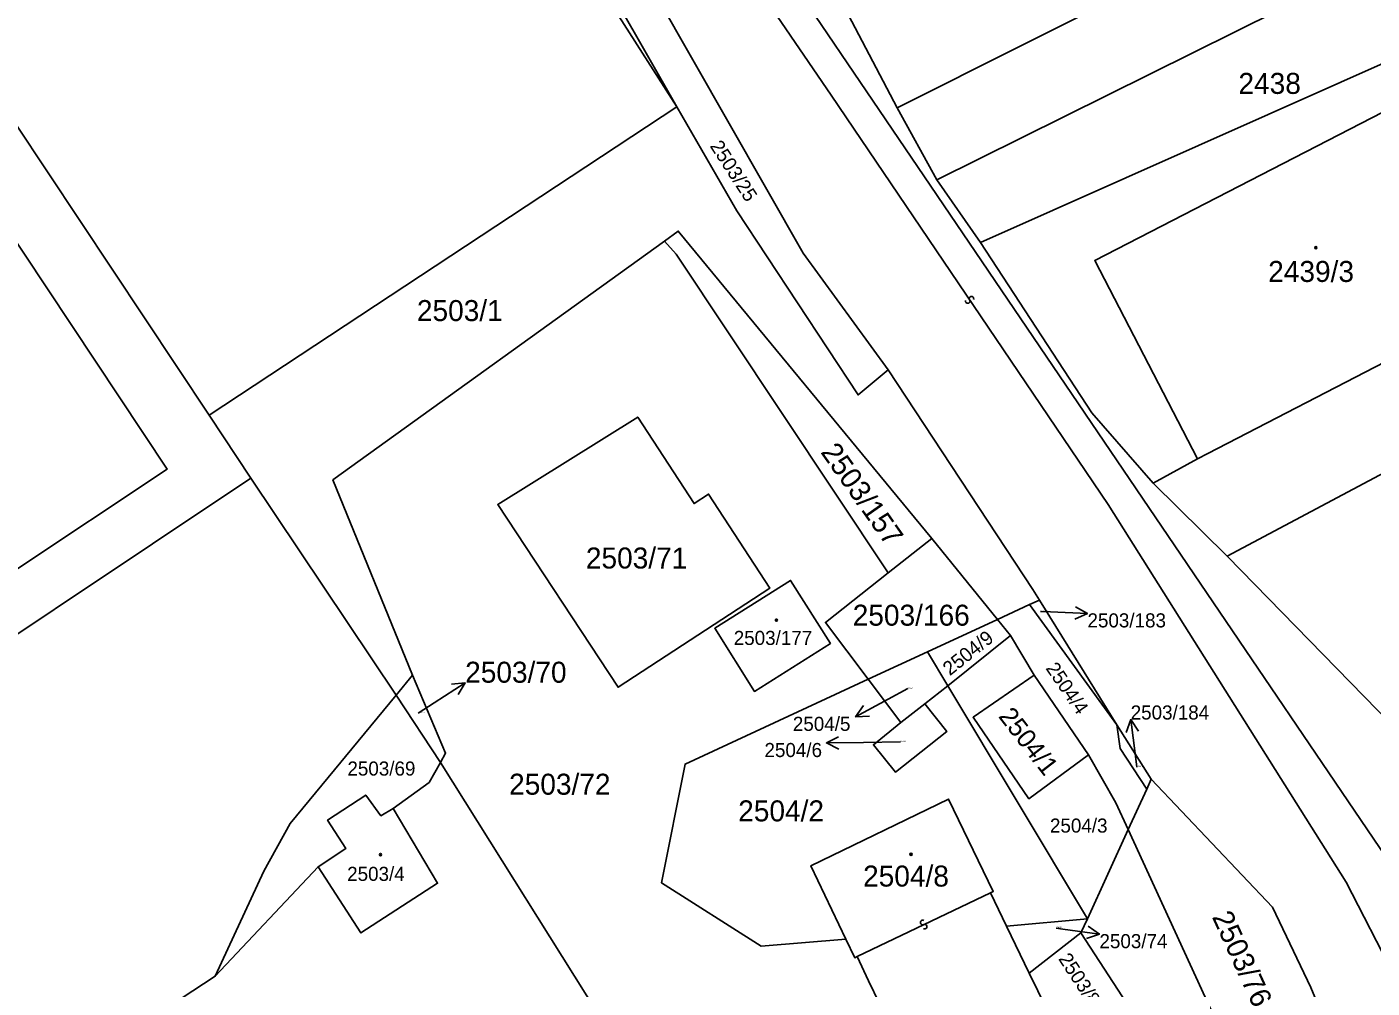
# Model space of a CAD drawing. Extents: x -596024 to -594475, y -1163820 to -1161957.
# Drawn here: x -595765.9 to -595656.9, y -1163600.7 to -1163522.9 of the extents above; entities that cross this region are included whole.
import ezdxf

# ---------------------------------------------------------------- set-up
doc = ezdxf.new("R2010")
doc.units = 0
for name, color, linetype in [('Level 1', 7, 'Continuous'), ('Level 13', 7, 'Continuous'), ('Level 3', 7, 'Continuous'), ('Level 4', 7, 'Continuous'), ('Level 5', 7, 'Continuous'), ('Level 57', 7, 'Continuous'), ('Level 60', 7, 'Continuous'), ('Vrstva 60', 7, 'Continuous')]:
    doc.layers.add(name, color=color, linetype=linetype)

msp = doc.modelspace()

# ---------------------------------------------------------------- linework, layer by layer
at = {"layer": 'Level 1'}
for points in [[(-595496.16, -1163483.36), (-595560.48, -1163511.23), (-595597.61, -1163528.03), (-595668.6, -1163565.76)], [(-595713.19, -1163529.38), (-595730.71, -1163502)], [(-595695.34, -1163529.45), (-595703.25, -1163514.37), (-595707.46, -1163507.7), (-595711.26, -1163502.22)], [(-595751.09, -1163554.35), (-595782.54, -1163507.01)], [(-595654.45, -1163508.92), (-595695.34, -1163529.45)], [(-595708.22, -1163512.77), (-595655.71, -1163590.18), (-595642.77, -1163625.97), (-595617.44, -1163712.88), (-595611.01, -1163731.26)], [(-595719.03, -1163515.8), (-595717.91, -1163515.04), (-595702.96, -1163541.21), (-595696.07, -1163550.68)], [(-595650.66, -1163514.69), (-595692.13, -1163535.28)], [(-595713.19, -1163529.38), (-595720.4, -1163516.73), (-595719.03, -1163515.8)], [(-595647.64, -1163522.14), (-595688.61, -1163540.36)], [(-595790.35, -1163531.98), (-595777.81, -1163523.65), (-595754.49, -1163558.71), (-595767.01, -1163567.03)], [(-595671.02, -1163557.89), (-595679.34, -1163541.81), (-595652.37, -1163527.94), (-595648.28, -1163535.89)], [(-595713.19, -1163529.38), (-595751.09, -1163554.35)], [(-595713.19, -1163529.38), (-595708.35, -1163537.8), (-595698.51, -1163552.7), (-595696.07, -1163550.68)], [(-595695.34, -1163529.45), (-595692.13, -1163535.28)], [(-595692.13, -1163535.28), (-595688.61, -1163540.36)], [(-595734.61, -1163575.4), (-595741.07, -1163559.59), (-595714.2, -1163540.24)], [(-595692.53, -1163564.34), (-595713.08, -1163539.43), (-595714.2, -1163540.24)], [(-595714.2, -1163540.24), (-595713.26, -1163541.29), (-595696.08, -1163567.12)], [(-595674.6, -1163559.84), (-595679.58, -1163554.15), (-595688.61, -1163540.36)], [(-595671.02, -1163557.89), (-595670.18, -1163557.44), (-595639.87, -1163541.78)], [(-595696.07, -1163550.68), (-595684.37, -1163568.45), (-595683.83, -1163569.32)], [(-595747.71, -1163559.45), (-595751.09, -1163554.35)], [(-595717.96, -1163576.38), (-595705.66, -1163568.35), (-595710.63, -1163560.73), (-595711.8, -1163561.5), (-595716.37, -1163554.5), (-595727.71, -1163561.57), (-595717.96, -1163576.38)], [(-595674.6, -1163559.84), (-595671.02, -1163557.89)], [(-595747.71, -1163559.45), (-595779.54, -1163580.65), (-595794.81, -1163590.75), (-595884.83, -1163650.71), (-595898.68, -1163630.68)], [(-595735.95, -1163577.02), (-595747.71, -1163559.45)], [(-595674.6, -1163559.84), (-595668.6, -1163565.76)], [(-595692.53, -1163564.34), (-595696.08, -1163567.12)], [(-595692.53, -1163564.34), (-595687.23, -1163570.88)], [(-595655.31, -1163579.38), (-595668.6, -1163565.76)], [(-595696.08, -1163567.12), (-595701.16, -1163571.13), (-595697.69, -1163575.73)], [(-595710.13, -1163571.6), (-595703.98, -1163567.72), (-595700.76, -1163572.82), (-595706.91, -1163576.71), (-595710.13, -1163571.6)], [(-595684.62, -1163569.68), (-595687.23, -1163570.88)], [(-595684.62, -1163569.68), (-595683.83, -1163569.32)], [(-595677.55, -1163579.43), (-595684.62, -1163569.68)], [(-595683.83, -1163569.32), (-595677.55, -1163579.43)], [(-595687.23, -1163570.88), (-595692.89, -1163573.51)], [(-595687.23, -1163570.88), (-595686.16, -1163572.19)], [(-595686.16, -1163572.19), (-595691.25, -1163576.25)], [(-595686.16, -1163572.19), (-595684.26, -1163575.4)], [(-595692.89, -1163573.51), (-595697.69, -1163575.73)], [(-595691.25, -1163576.25), (-595692.89, -1163573.51)], [(-595734.61, -1163575.4), (-595735.95, -1163577.02)], [(-595734.61, -1163575.4), (-595731.93, -1163581.71), (-595732.35, -1163582.47)], [(-595699.5, -1163596.77), (-595706.37, -1163597.35), (-595714.43, -1163592.23), (-595712.53, -1163582.6), (-595697.69, -1163575.73)], [(-595695.05, -1163579.23), (-595697.69, -1163575.73)], [(-595691.25, -1163576.25), (-595693.1, -1163577.72)], [(-595679.94, -1163595.12), (-595691.25, -1163576.25)], [(-595679.85, -1163581.85), (-595684.68, -1163585.41), (-595689.2, -1163578.81), (-595684.26, -1163575.4)], [(-595679.85, -1163581.85), (-595684.26, -1163575.4)], [(-595750.6, -1163599.77), (-595746.66, -1163591.26), (-595744.53, -1163587.42), (-595735.95, -1163577.02)], [(-595735.95, -1163577.02), (-595732.35, -1163582.47)], [(-595695.05, -1163579.23), (-595697.27, -1163581.04), (-595695.48, -1163583.26), (-595691.32, -1163579.95), (-595693.1, -1163577.72)], [(-595693.1, -1163577.72), (-595695.05, -1163579.23)], [(-595677.55, -1163579.43), (-595677.29, -1163581.34), (-595675.13, -1163584.63)], [(-595677.55, -1163579.43), (-595674.76, -1163583.83)], [(-595732.35, -1163582.47), (-595733.27, -1163584.1), (-595736.18, -1163586.19)], [(-595732.35, -1163582.47), (-595718.5, -1163604.56), (-595717.89, -1163616.66)], [(-595679.85, -1163581.85), (-595677.62, -1163585.73), (-595676.63, -1163587.9)], [(-595674.76, -1163583.83), (-595675.13, -1163584.63)], [(-595674.76, -1163583.83), (-595664.94, -1163594.2), (-595661.84, -1163600.69), (-595658.98, -1163607.58)], [(-595675.13, -1163584.63), (-595676.63, -1163587.9)], [(-595736.18, -1163586.19), (-595737.18, -1163586.78), (-595738.4, -1163585.11), (-595741.5, -1163587.13), (-595740.01, -1163589.43), (-595742.27, -1163590.91)], [(-595699.5, -1163596.77), (-595702.34, -1163590.83), (-595691.18, -1163585.44), (-595687.57, -1163592.91), (-595687.8, -1163593.02)], [(-595742.27, -1163590.91), (-595738.79, -1163596.27), (-595732.59, -1163592.25), (-595736.18, -1163586.19)], [(-595676.63, -1163587.9), (-595679.94, -1163595.12)], [(-595666.6, -1163609.76), (-595676.63, -1163587.9)], [(-595742.27, -1163590.91), (-595750.6, -1163599.77)], [(-595687.8, -1163593.02), (-595686.5, -1163595.72)], [(-595679.94, -1163595.12), (-595686.5, -1163595.72)], [(-595684.65, -1163599.52), (-595686.5, -1163595.72)], [(-595679.94, -1163595.12), (-595680.47, -1163596.27)], [(-595698.6, -1163598.19), (-595698.78, -1163598.28), (-595699.5, -1163596.77)], [(-595684.65, -1163599.52), (-595680.47, -1163596.27)], [(-595680.47, -1163596.27), (-595676.33, -1163602.6), (-595678.73, -1163604.09)], [(-595698.6, -1163598.19), (-595697.67, -1163600.15), (-595694.99, -1163605.67)], [(-595750.6, -1163599.77), (-595806.04, -1163636.18)], [(-595678.73, -1163604.09), (-595678.86, -1163603.85), (-595681.83, -1163605.32), (-595684.65, -1163599.52)]]:
    msp.add_lwpolyline(points, dxfattribs=at)
at = {"layer": 'Level 13'}
for centre, start, end in [((-595689.33, -1163544.9), 341.2689, 213.8589), ((-595689.63, -1163545.1), 161.4834, 33.5814), ((-595693.28, -1163595.43), 62.9533, 295.0513), ((-595693.12, -1163595.77), 242.7389, 115.3289)]:
    msp.add_arc(centre, 0.184, start, end, dxfattribs=at)
at = {"layer": 'Level 3'}
for points in [[(-595612.37, -1163731.72), (-595619.77, -1163713.62), (-595631.2, -1163672.88), (-595641.59, -1163636.8), (-595651.14, -1163607.39), (-595658.98, -1163592.16), (-595678.25, -1163561.58), (-595700.71, -1163528.42), (-595708.38, -1163517.14), (-595734.07, -1163478.47), (-595762.79, -1163435.41), (-595779.31, -1163410.2), (-595795.95, -1163386.05), (-595807.44, -1163369.67), (-595819.92, -1163353.97), (-595827.97, -1163346.08), (-595857.05, -1163323.13), (-595889.6, -1163298.16)], [(-595698.6, -1163598.19), (-595687.8, -1163593.02)]]:
    msp.add_lwpolyline(points, dxfattribs=at)
at = {"layer": 'Level 5'}
for centre, radius in [((-595661.43, -1163540.78), 0.09), ((-595661.43, -1163540.78), 0.0521), ((-595705.13, -1163570.94), 0.09), ((-595705.13, -1163570.94), 0.0521), ((-595737.21, -1163589.93), 0.09), ((-595737.21, -1163589.93), 0.0521), ((-595694.22, -1163589.9), 0.09), ((-595694.22, -1163589.9), 0.0521)]:
    msp.add_circle(centre, radius, dxfattribs=at)
at = {"layer": 'Level 57'}
for p, q in [((-595683.73, -1163570.24), (-595682.93, -1163570.27)), ((-595682.93, -1163570.27), (-595679.93, -1163570.39)), ((-595732.87, -1163577.64), (-595730.35, -1163576.01)), ((-595696.08, -1163577.34), (-595698.72, -1163578.77)), ((-595694.48, -1163576.48), (-595696.08, -1163577.34)), ((-595734.15, -1163578.47), (-595732.87, -1163577.64)), ((-595676.04, -1163581.97), (-595676.43, -1163578.99)), ((-595698.08, -1163580.84), (-595701.08, -1163580.89)), ((-595695.07, -1163580.8), (-595698.08, -1163580.84)), ((-595675.93, -1163582.84), (-595676.04, -1163581.97)), ((-595682.47, -1163595.88), (-595681.93, -1163595.96)), ((-595681.93, -1163595.96), (-595678.96, -1163596.37))]:
    msp.add_line(p, q, dxfattribs=at)
for points in [[(-595680.91, -1163569.85), (-595679.93, -1163570.39), (-595680.95, -1163570.85)], [(-595731.46, -1163576.13), (-595730.35, -1163576.01), (-595730.92, -1163576.97)], [(-595697.6, -1163578.73), (-595698.72, -1163578.77), (-595698.08, -1163577.85)], [(-595676.8, -1163580.05), (-595676.43, -1163578.99), (-595675.81, -1163579.92)], [(-595700.07, -1163581.38), (-595701.08, -1163580.89), (-595700.09, -1163580.38)], [(-595679.88, -1163595.74), (-595678.96, -1163596.37), (-595680.02, -1163596.73)]]:
    msp.add_lwpolyline(points, dxfattribs=at)
at = {"layer": 'Level 60'}
for points in [[(-595642.77, -1163625.97), (-595655.71, -1163590.18), (-595708.22, -1163512.77), (-595707.54, -1163512.48), (-595713.69, -1163498.9), (-595720.66, -1163488.15), (-595723.4, -1163485.95), (-595724.68, -1163487.62), (-595722.33, -1163489.62), (-595715.62, -1163499.59), (-595712.63, -1163506.27), (-595748.68, -1163453.13), (-595760.44, -1163435.47), (-595794.72, -1163385.2)], [(-595794.72, -1163385.2), (-595760.44, -1163435.47), (-595748.68, -1163453.13), (-595712.63, -1163506.27), (-595709.48, -1163513.31), (-595708.22, -1163512.77), (-595655.71, -1163590.18), (-595642.77, -1163625.97)], [(-595658.98, -1163607.58), (-595661.84, -1163600.69), (-595664.94, -1163594.2), (-595674.76, -1163583.83), (-595677.55, -1163579.43), (-595683.83, -1163569.32), (-595684.37, -1163568.45), (-595696.07, -1163550.68), (-595702.96, -1163541.21), (-595717.91, -1163515.04), (-595719.03, -1163515.8), (-595734.15, -1163493.13), (-595739.66, -1163484.87), (-595769.55, -1163440.05)], [(-595703.25, -1163514.37), (-595695.34, -1163529.45), (-595692.13, -1163535.28), (-595688.61, -1163540.36), (-595679.58, -1163554.15), (-595674.6, -1163559.84), (-595668.6, -1163565.76), (-595655.31, -1163579.38), (-595653.11, -1163583.09), (-595652.37, -1163585.53), (-595640.37, -1163625.85)]]:
    msp.add_lwpolyline(points, dxfattribs=at)
for points in [[(-595505.84, -1163456.66), (-595500.96, -1163470.15), (-595566.74, -1163498.75), (-595599.4, -1163514.43), (-595648.28, -1163535.89), (-595652.37, -1163527.94), (-595679.34, -1163541.81), (-595671.02, -1163557.89), (-595674.6, -1163559.84), (-595679.58, -1163554.15), (-595688.61, -1163540.36), (-595647.64, -1163522.14), (-595640.25, -1163518.88), (-595635.14, -1163516.62), (-595633.97, -1163515.96), (-595572.51, -1163488.43), (-595507.26, -1163454.33)], [(-595800.28, -1163589.15), (-595809.58, -1163575.23), (-595882.06, -1163623.58), (-595864.36, -1163602.49), (-595877.42, -1163591.6), (-595898.68, -1163630.68), (-595941.75, -1163568.24), (-595936.35, -1163564.52), (-595917.02, -1163551.71), (-595882.58, -1163528.73), (-595847.14, -1163505.05), (-595844.73, -1163503.41), (-595820.11, -1163487.1), (-595803.59, -1163476.01), (-595782.54, -1163507.01), (-595751.09, -1163554.35), (-595747.71, -1163559.45), (-595779.54, -1163580.65), (-595794.81, -1163590.75), (-595884.83, -1163650.71), (-595898.68, -1163630.68), (-595893.42, -1163637.11), (-595886.1, -1163628.4), (-595877.77, -1163640.84)], [(-595695.34, -1163529.45), (-595703.25, -1163514.37), (-595707.46, -1163507.7), (-595711.26, -1163502.22), (-595654.39, -1163478.83), (-595647.18, -1163475.96), (-595645.42, -1163480.34), (-595650.59, -1163482.45), (-595647.58, -1163489.82), (-595644.13, -1163498.29), (-595648.23, -1163500), (-595648.48, -1163499.47), (-595651.55, -1163500.91), (-595651.23, -1163501.59), (-595656.62, -1163504.12), (-595654.45, -1163508.92)], [(-595496.16, -1163483.36), (-595560.48, -1163511.23), (-595597.61, -1163528.03), (-595668.6, -1163565.76), (-595674.6, -1163559.84), (-595671.02, -1163557.89), (-595670.18, -1163557.44), (-595639.87, -1163541.78), (-595623.55, -1163533.35), (-595622.93, -1163534.52), (-595599.71, -1163523.94), (-595498.35, -1163477.79)], [(-595782.54, -1163507.01), (-595767.99, -1163498.15), (-595744.13, -1163483.61), (-595740.92, -1163487.73), (-595740.48, -1163486.73), (-595736.26, -1163493.33), (-595730.71, -1163502), (-595713.19, -1163529.38), (-595751.09, -1163554.35)], [(-595644, -1163565.13), (-595633.16, -1163561.82), (-595632.29, -1163564.88), (-595624.92, -1163562.88), (-595629.56, -1163565.02), (-595647.5, -1163575.17), (-595655.31, -1163579.38), (-595668.6, -1163565.76), (-595597.61, -1163528.03), (-595560.48, -1163511.23), (-595496.16, -1163483.36), (-595491.35, -1163495.86), (-595489.45, -1163500.16), (-595551.08, -1163530.46), (-595592.69, -1163548.56), (-595597.76, -1163550.76), (-595613.39, -1163557.56), (-595616.43, -1163558.96), (-595617.54, -1163554.71), (-595630.57, -1163558.43), (-595631.31, -1163556.01), (-595645.45, -1163560.32)], [(-595720.4, -1163516.73), (-595713.19, -1163529.38), (-595730.71, -1163502), (-595719.03, -1163515.8)], [(-595692.13, -1163535.28), (-595695.34, -1163529.45), (-595654.45, -1163508.92), (-595654.03, -1163509.86), (-595652.84, -1163509.31), (-595650.66, -1163514.69)], [(-595713.19, -1163529.38), (-595720.4, -1163516.73), (-595719.03, -1163515.8), (-595717.91, -1163515.04), (-595702.96, -1163541.21), (-595696.07, -1163550.68), (-595698.51, -1163552.7), (-595708.35, -1163537.8)], [(-595688.61, -1163540.36), (-595692.13, -1163535.28), (-595650.66, -1163514.69), (-595647.64, -1163522.14)], [(-595791.85, -1163533.09), (-595768.49, -1163567.99), (-595767.01, -1163567.03), (-595754.49, -1163558.71), (-595777.81, -1163523.65), (-595790.35, -1163531.98)], [(-595768.49, -1163567.99), (-595791.85, -1163533.09), (-595790.35, -1163531.98), (-595777.81, -1163523.65), (-595754.49, -1163558.71), (-595767.01, -1163567.03)], [(-595671.02, -1163557.89), (-595679.34, -1163541.81), (-595652.37, -1163527.94), (-595648.28, -1163535.89), (-595646.88, -1163538.63), (-595642.54, -1163536.39), (-595641.33, -1163538.83), (-595639.87, -1163541.78), (-595670.18, -1163557.44)], [(-595741.07, -1163559.59), (-595734.61, -1163575.4), (-595735.95, -1163577.02), (-595747.71, -1163559.45), (-595751.09, -1163554.35), (-595713.19, -1163529.38), (-595708.35, -1163537.8), (-595698.51, -1163552.7), (-595696.07, -1163550.68), (-595684.37, -1163568.45), (-595683.83, -1163569.32), (-595684.62, -1163569.68), (-595687.23, -1163570.88), (-595692.53, -1163564.34), (-595713.08, -1163539.43), (-595714.2, -1163540.24)], [(-595714.43, -1163592.23), (-595706.37, -1163597.35), (-595699.5, -1163596.77), (-595698.78, -1163598.28), (-595698.6, -1163598.19), (-595697.67, -1163600.15), (-595694.99, -1163605.67), (-595707.37, -1163613.03), (-595717.89, -1163616.66), (-595718.5, -1163604.56), (-595732.35, -1163582.47), (-595731.93, -1163581.71), (-595734.61, -1163575.4), (-595741.07, -1163559.59), (-595714.2, -1163540.24), (-595713.26, -1163541.29), (-595696.08, -1163567.12), (-595701.16, -1163571.13), (-595697.69, -1163575.73), (-595712.53, -1163582.6)], [(-595713.08, -1163539.43), (-595692.53, -1163564.34), (-595696.08, -1163567.12), (-595713.26, -1163541.29), (-595714.2, -1163540.24)], [(-595705.66, -1163568.35), (-595717.96, -1163576.38), (-595727.71, -1163561.57), (-595716.37, -1163554.5), (-595711.8, -1163561.5), (-595710.63, -1163560.73)], [(-595717.96, -1163576.38), (-595705.66, -1163568.35), (-595710.63, -1163560.73), (-595711.8, -1163561.5), (-595716.37, -1163554.5), (-595727.71, -1163561.57)], [(-595692.53, -1163564.34), (-595687.23, -1163570.88), (-595692.89, -1163573.51), (-595697.69, -1163575.73), (-595701.16, -1163571.13), (-595696.08, -1163567.12)], [(-595703.98, -1163567.72), (-595710.13, -1163571.6), (-595706.91, -1163576.71), (-595700.76, -1163572.82)], [(-595710.13, -1163571.6), (-595703.98, -1163567.72), (-595700.76, -1163572.82), (-595706.91, -1163576.71)], [(-595677.55, -1163579.43), (-595677.29, -1163581.34), (-595675.13, -1163584.63), (-595676.63, -1163587.9), (-595677.62, -1163585.73), (-595679.85, -1163581.85), (-595684.26, -1163575.4), (-595686.16, -1163572.19), (-595687.23, -1163570.88), (-595684.62, -1163569.68)], [(-595677.55, -1163579.43), (-595684.62, -1163569.68), (-595683.83, -1163569.32)], [(-595687.23, -1163570.88), (-595686.16, -1163572.19), (-595691.25, -1163576.25), (-595692.89, -1163573.51)], [(-595679.85, -1163581.85), (-595677.62, -1163585.73), (-595676.63, -1163587.9), (-595679.94, -1163595.12), (-595691.25, -1163576.25), (-595686.16, -1163572.19), (-595684.26, -1163575.4), (-595689.2, -1163578.81), (-595684.68, -1163585.41)], [(-595693.1, -1163577.72), (-595695.05, -1163579.23), (-595697.69, -1163575.73), (-595692.89, -1163573.51), (-595691.25, -1163576.25)], [(-595732.35, -1163582.47), (-595735.95, -1163577.02), (-595734.61, -1163575.4), (-595731.93, -1163581.71)], [(-595706.37, -1163597.35), (-595714.43, -1163592.23), (-595712.53, -1163582.6), (-595697.69, -1163575.73), (-595695.05, -1163579.23), (-595697.27, -1163581.04), (-595695.48, -1163583.26), (-595691.32, -1163579.95), (-595693.1, -1163577.72), (-595691.25, -1163576.25), (-595679.94, -1163595.12), (-595686.5, -1163595.72), (-595687.8, -1163593.02), (-595687.57, -1163592.91), (-595691.18, -1163585.44), (-595702.34, -1163590.83), (-595699.5, -1163596.77)], [(-595679.85, -1163581.85), (-595684.68, -1163585.41), (-595689.2, -1163578.81), (-595684.26, -1163575.4)], [(-595738.4, -1163585.11), (-595741.5, -1163587.13), (-595740.01, -1163589.43), (-595742.27, -1163590.91), (-595750.6, -1163599.77), (-595746.66, -1163591.26), (-595744.53, -1163587.42), (-595735.95, -1163577.02), (-595732.35, -1163582.47), (-595733.27, -1163584.1), (-595736.18, -1163586.19), (-595737.18, -1163586.78)], [(-595695.48, -1163583.26), (-595697.27, -1163581.04), (-595695.05, -1163579.23), (-595693.1, -1163577.72), (-595691.32, -1163579.95)], [(-595677.29, -1163581.34), (-595677.55, -1163579.43), (-595674.76, -1163583.83), (-595675.13, -1163584.63)], [(-595730.15, -1163621.02), (-595743.61, -1163626.13), (-595764.11, -1163629.2), (-595781.68, -1163635.06), (-595791.02, -1163637.97), (-595800.58, -1163638), (-595806.04, -1163636.18), (-595750.6, -1163599.77), (-595742.27, -1163590.91), (-595738.79, -1163596.27), (-595732.59, -1163592.25), (-595736.18, -1163586.19), (-595733.27, -1163584.1), (-595732.35, -1163582.47), (-595718.5, -1163604.56), (-595717.89, -1163616.66)], [(-595674.76, -1163583.83), (-595664.94, -1163594.2), (-595661.84, -1163600.69), (-595658.98, -1163607.58), (-595665.54, -1163609.43), (-595666.6, -1163609.76), (-595676.63, -1163587.9), (-595675.13, -1163584.63)], [(-595738.79, -1163596.27), (-595742.27, -1163590.91), (-595740.01, -1163589.43), (-595741.5, -1163587.13), (-595738.4, -1163585.11), (-595737.18, -1163586.78), (-595736.18, -1163586.19), (-595732.59, -1163592.25)], [(-595702.34, -1163590.83), (-595691.18, -1163585.44), (-595687.57, -1163592.91), (-595687.8, -1163593.02), (-595686.5, -1163595.72), (-595684.65, -1163599.52), (-595681.83, -1163605.32), (-595678.86, -1163603.85), (-595678.73, -1163604.09), (-595676.19, -1163608.96), (-595680.89, -1163611.42), (-595683.26, -1163606.91), (-595683.59, -1163606.28), (-595692.62, -1163610.53), (-595694.99, -1163605.67), (-595697.67, -1163600.15), (-595698.6, -1163598.19), (-595698.78, -1163598.28), (-595699.5, -1163596.77)], [(-595676.33, -1163602.6), (-595680.47, -1163596.27), (-595679.94, -1163595.12), (-595676.63, -1163587.9), (-595666.6, -1163609.76), (-595717.44, -1163625.43), (-595717.47, -1163624.86), (-595697.36, -1163615.67), (-595683.26, -1163606.91), (-595680.89, -1163611.42), (-595676.19, -1163608.96), (-595678.73, -1163604.09)], [(-595679.94, -1163595.12), (-595680.47, -1163596.27), (-595684.65, -1163599.52), (-595686.5, -1163595.72)], [(-595680.47, -1163596.27), (-595676.33, -1163602.6), (-595678.73, -1163604.09), (-595678.86, -1163603.85), (-595681.83, -1163605.32), (-595684.65, -1163599.52)]]:
    msp.add_lwpolyline(points, close=True, dxfattribs=at)
at = {"layer": 'Vrstva 60'}
msp.add_lwpolyline([(-595806.04, -1163636.18), (-595750.6, -1163599.77), (-595746.66, -1163591.26), (-595744.53, -1163587.42), (-595735.95, -1163577.02), (-595747.71, -1163559.45), (-595779.54, -1163580.65), (-595794.81, -1163590.75), (-595884.83, -1163650.71)], dxfattribs=at)

# ---------------------------------------------------------------- texts
at = {"layer": 'Level 4'}
for s, height, p in [('2438', 1.7, (-595667.7, -1163528.32)), ('2439/3', 1.7, (-595665.29, -1163543.55)), ('2503/1', 1.7, (-595734.26, -1163546.72)), ('2503/71', 1.7, (-595720.57, -1163566.76)), ('2503/166', 1.7, (-595698.95, -1163571.39)), ('2503/183', 0.1, (-595683.73, -1163570.24)), ('2503/177', 1.14, (-595708.59, -1163572.95)), ('2504/5', 0.1, (-595694.48, -1163576.48)), ('2503/70', 0.1, (-595734.15, -1163578.47)), ('2504/6', 0.1, (-595695.07, -1163580.8)), ('2503/69', 1.14, (-595739.89, -1163583.53)), ('2503/184', 0.1, (-595675.93, -1163582.84)), ('2503/72', 1.7, (-595726.79, -1163585.08)), ('2504/2', 1.7, (-595708.23, -1163587.24)), ('2504/3', 1.14, (-595682.97, -1163588.15)), ('2503/4', 1.14, (-595739.91, -1163592.06)), ('2504/8', 1.7, (-595698.11, -1163592.52)), ('2503/74', 0.1, (-595682.47, -1163595.88))]:
    msp.add_text(s, height=height, dxfattribs=at).set_placement(p)
for s, height, rotation, p in [('2503/25', 1.14, 302.9266, (-595710.56, -1163532.54)), ('2503/157', 1.7, 305.1699, (-595701.6, -1163557.34)), ('2504/9', 1.14, 38.5489, (-595691.08, -1163575.49)), ('2504/4', 1.14, 304.3653, (-595683.36, -1163574.84)), ('2504/1', 1.52, 307.781, (-595687.2, -1163578.75)), ('2503/76', 1.7, 294.641, (-595669.87, -1163594.97)), ('2503/83', 1.14, 303.1858, (-595682.33, -1163598.37))]:
    msp.add_text(s, height=height, rotation=rotation, dxfattribs=at).set_placement(p)
at = {"layer": 'Level 57'}
for s, height, p in [('2503/183', 1.14, (-595679.93, -1163571.53)), ('2503/70', 1.7, (-595730.35, -1163576.01)), ('2503/184', 1.14, (-595676.43, -1163578.99)), ('2504/5', 1.14, (-595703.8, -1163579.91)), ('2504/6', 1.14, (-595706.1, -1163582.03)), ('2503/74', 1.14, (-595678.96, -1163597.51))]:
    msp.add_text(s, height=height, dxfattribs=at).set_placement(p)

doc.saveas('drawing.dxf')
